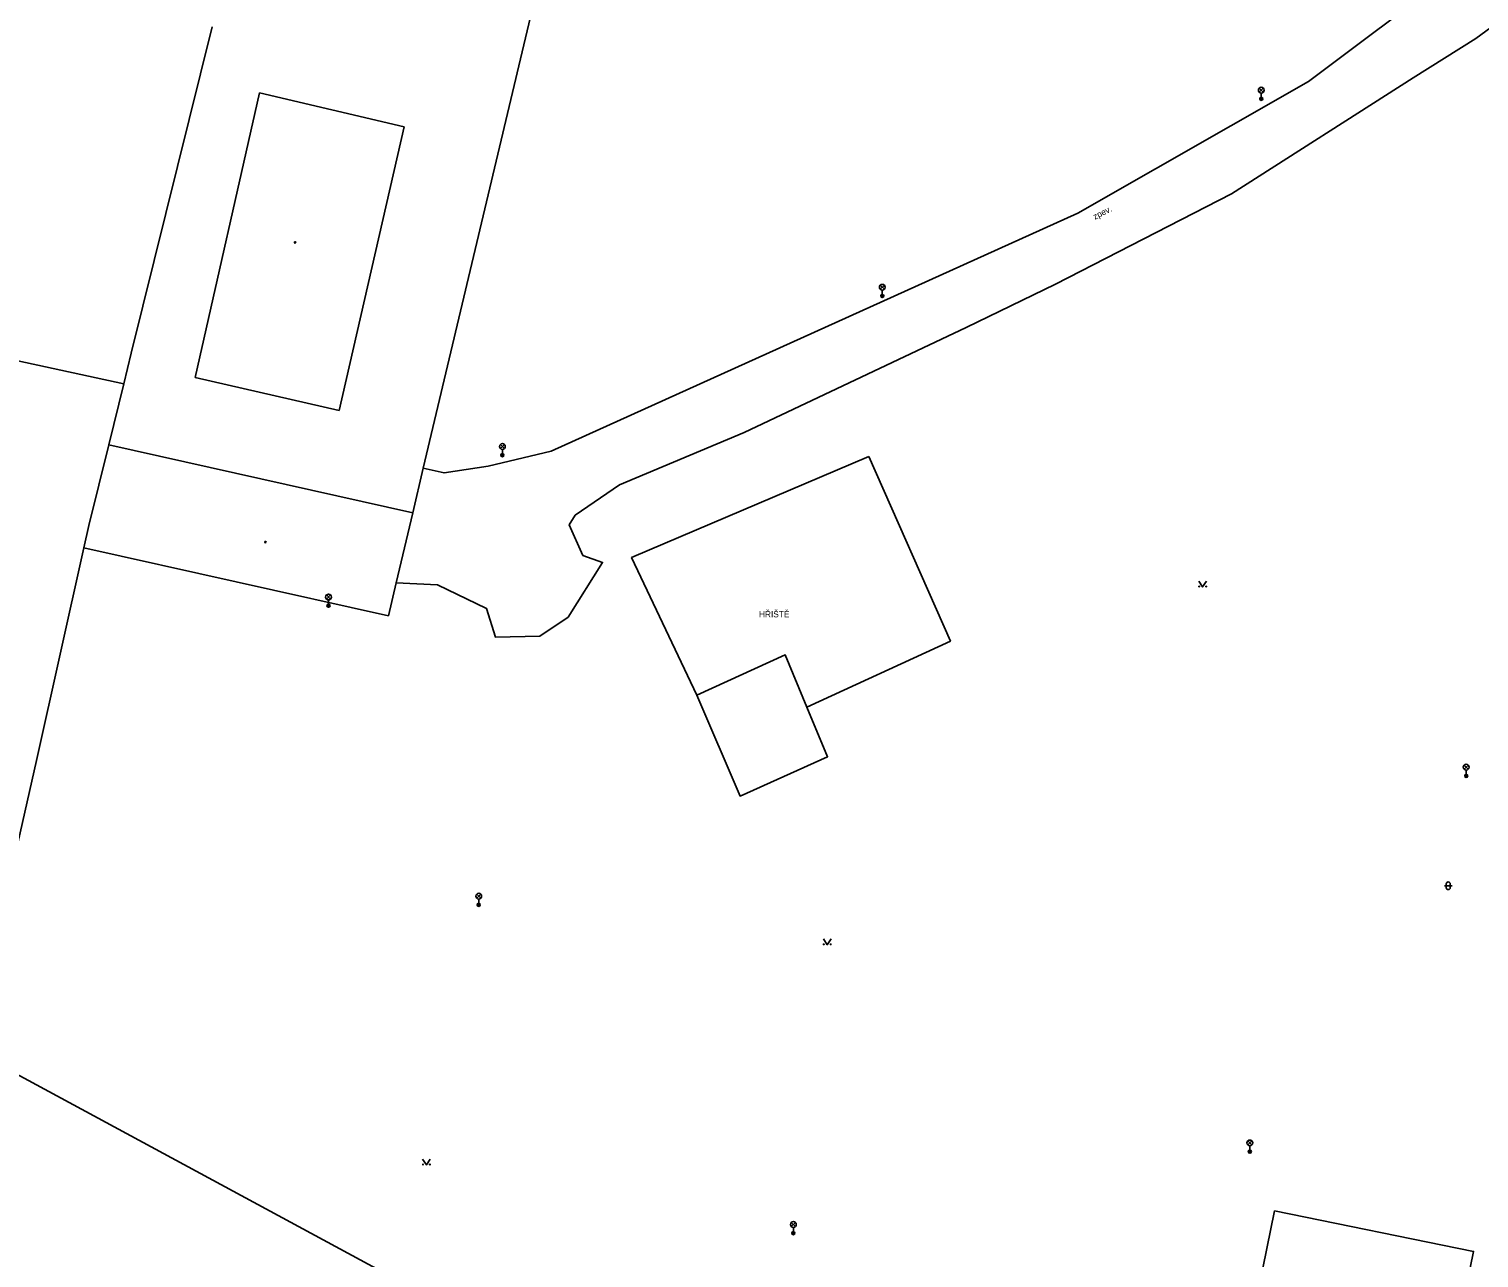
# Model space of a CAD drawing. Extents: x -599770 to -598493, y -1162076 to -1159209.
# Drawn here: x -599111.9 to -599018.2, y -1161563.7 to -1161484.3 of the extents above; entities that cross this region are included whole.
import ezdxf

# ---------------------------------------------------------------- set-up
doc = ezdxf.new("R2010")
doc.units = 0
doc.layers.add('Podklad', color=7, linetype='Continuous')

msp = doc.modelspace()

# ---------------------------------------------------------------- linework, layer by layer
at = {"layer": 'Podklad'}
for p, q in [((-599032.413, -1161488.38), (-599032.148, -1161488.115)), ((-599032.413, -1161488.115), (-599032.148, -1161488.38)), ((-599032.28, -1161488.435), (-599032.28, -1161488.81)), ((-599056.913, -1161501.12), (-599056.648, -1161500.855)), ((-599056.913, -1161500.855), (-599056.648, -1161501.12)), ((-599056.78, -1161501.175), (-599056.78, -1161501.55)), ((-599081.472, -1161511.41), (-599081.207, -1161511.145)), ((-599081.472, -1161511.145), (-599081.207, -1161511.41)), ((-599081.34, -1161511.465), (-599081.34, -1161511.84)), ((-599092.712, -1161521.14), (-599092.447, -1161520.875)), ((-599092.712, -1161520.875), (-599092.447, -1161521.14)), ((-599092.58, -1161521.195), (-599092.58, -1161521.57)), ((-599019.163, -1161532.14), (-599018.898, -1161531.875)), ((-599019.163, -1161531.875), (-599018.898, -1161532.14)), ((-599019.03, -1161532.195), (-599019.03, -1161532.57)), ((-599020.443, -1161539.668), (-599019.943, -1161539.668)), ((-599020.318, -1161539.543), (-599020.318, -1161539.793)), ((-599020.068, -1161539.543), (-599020.068, -1161539.793)), ((-599083.003, -1161540.47), (-599082.738, -1161540.205)), ((-599083.003, -1161540.205), (-599082.738, -1161540.47)), ((-599082.87, -1161540.525), (-599082.87, -1161540.9)), ((-599033.152, -1161556.42), (-599032.887, -1161556.155)), ((-599033.152, -1161556.155), (-599032.887, -1161556.42)), ((-599033.02, -1161556.475), (-599033.02, -1161556.85)), ((-599062.663, -1161561.69), (-599062.398, -1161561.425)), ((-599062.663, -1161561.425), (-599062.398, -1161561.69)), ((-599062.53, -1161561.745), (-599062.53, -1161562.12))]:
    msp.add_line(p, q, dxfattribs=at)
for points in [[(-598997.18, -1161469.3), (-598999.53, -1161470.32), (-599003.5, -1161473.57), (-599010.88, -1161479.37), (-599018.42, -1161484.92), (-599022.47, -1161487.46), (-599034.21, -1161494.95), (-599045.58, -1161500.79), (-599051.36, -1161503.59), (-599065.72, -1161510.38), (-599073.78, -1161513.75), (-599076.64, -1161515.72), (-599077.02, -1161516.35), (-599076.13, -1161518.32), (-599074.86, -1161518.77), (-599077.09, -1161522.32), (-599078.93, -1161523.53), (-599081.79, -1161523.6), (-599082.36, -1161521.75), (-599085.54, -1161520.23), (-599088.2, -1161520.09)], [(-599105.82, -1161507.23), (-599114.97, -1161505.24), (-599136.19, -1161500.63), (-599129.73, -1161475.32), (-599128.87, -1161471.95)], [(-599013.21, -1161475.04), (-599019.94, -1161480.72), (-599029.22, -1161487.7), (-599044.14, -1161496.19), (-599078.19, -1161511.59), (-599082.25, -1161512.54), (-599085.11, -1161512.99), (-599086.46, -1161512.67)], [(-599079.23, -1161482.21), (-599086.46, -1161512.67), (-599087.14, -1161515.56)], [(-599105.33, -1161505.24), (-599100.1, -1161484.16)], [(-599101.2, -1161506.81), (-599097.04, -1161488.43)], [(-599097.04, -1161488.43), (-599087.69, -1161490.63)], [(-599087.69, -1161490.63), (-599091.9, -1161508.95)], [(-599106.79, -1161511.18), (-599105.82, -1161507.23), (-599105.33, -1161505.24)], [(-599091.9, -1161508.95), (-599101.2, -1161506.81)], [(-599106.79, -1161511.18), (-599108.08, -1161516.39)], [(-599087.14, -1161515.56), (-599106.79, -1161511.18)], [(-599057.65, -1161511.92), (-599072.99, -1161518.46), (-599068.77, -1161527.36), (-599063.05, -1161524.75), (-599061.65, -1161528.12), (-599052.38, -1161523.86), (-599057.65, -1161511.92)], [(-599108.41, -1161517.82), (-599108.08, -1161516.39)], [(-599087.14, -1161515.56), (-599088.2, -1161520.09)], [(-599111.45, -1161531.57), (-599108.41, -1161517.82)], [(-599108.41, -1161517.82), (-599088.7, -1161522.22)], [(-599088.2, -1161520.09), (-599088.7, -1161522.22)], [(-599036.32, -1161519.975), (-599036.07, -1161520.35), (-599035.82, -1161519.975)], [(-599068.77, -1161527.36), (-599065.97, -1161533.87), (-599060.32, -1161531.33), (-599061.65, -1161528.12)], [(-599112.81, -1161537.58), (-599111.45, -1161531.57)], [(-599060.59, -1161543.105), (-599060.34, -1161543.48), (-599060.09, -1161543.105)], [(-599062.19, -1161579.16), (-599115.18, -1161550.54)], [(-599086.5, -1161557.335), (-599086.25, -1161557.71), (-599086, -1161557.335)], [(-599031.42, -1161560.68), (-599018.56, -1161563.3), (-599023.49, -1161587.53), (-599036.35, -1161584.91), (-599031.42, -1161560.68)]]:
    msp.add_lwpolyline(points, dxfattribs=at)
for centre, radius in [((-599032.28, -1161488.247), 0.188), ((-599032.28, -1161488.81), 0.1), ((-599032.28, -1161488.81), 0.0723), ((-599032.28, -1161488.81), 0.0438), ((-599094.74, -1161498.09), 0.045), ((-599094.74, -1161498.09), 0.0199), ((-599056.78, -1161500.988), 0.188), ((-599056.78, -1161501.55), 0.1), ((-599056.78, -1161501.55), 0.0723), ((-599056.78, -1161501.55), 0.0438), ((-599081.34, -1161511.277), 0.188), ((-599081.34, -1161511.84), 0.1), ((-599081.34, -1161511.84), 0.0723), ((-599081.34, -1161511.84), 0.0438), ((-599096.66, -1161517.46), 0.045), ((-599096.66, -1161517.46), 0.0199), ((-599092.58, -1161521.008), 0.188), ((-599036.295, -1161520.325), 0.025), ((-599035.845, -1161520.325), 0.025), ((-599092.58, -1161521.57), 0.1), ((-599092.58, -1161521.57), 0.0723), ((-599092.58, -1161521.57), 0.0438), ((-599019.03, -1161532.008), 0.188), ((-599019.03, -1161532.57), 0.1), ((-599019.03, -1161532.57), 0.0723), ((-599019.03, -1161532.57), 0.0438), ((-599082.87, -1161540.337), 0.188), ((-599082.87, -1161540.9), 0.1), ((-599082.87, -1161540.9), 0.0723), ((-599082.87, -1161540.9), 0.0438), ((-599060.565, -1161543.455), 0.025), ((-599060.115, -1161543.455), 0.025), ((-599033.02, -1161556.288), 0.188), ((-599033.02, -1161556.85), 0.1), ((-599033.02, -1161556.85), 0.0723), ((-599033.02, -1161556.85), 0.0438), ((-599086.475, -1161557.685), 0.025), ((-599086.025, -1161557.685), 0.025), ((-599062.53, -1161561.558), 0.188), ((-599062.53, -1161562.12), 0.1), ((-599062.53, -1161562.12), 0.0723), ((-599062.53, -1161562.12), 0.0438)]:
    msp.add_circle(centre, radius, dxfattribs=at)
for centre, start, end in [((-599020.193, -1161539.543), 0, 180), ((-599020.193, -1161539.793), 180, 0)]:
    msp.add_arc(centre, 0.125, start, end, dxfattribs=at)

# ---------------------------------------------------------------- texts
msp.add_text('zpev.', height=0.4, rotation=27, dxfattribs=at).set_placement((-599043.03, -1161496.63))
msp.add_text('HŘIŠTĚ', height=0.4, dxfattribs=at).set_placement((-599064.75, -1161522.32))

doc.saveas('drawing.dxf')
